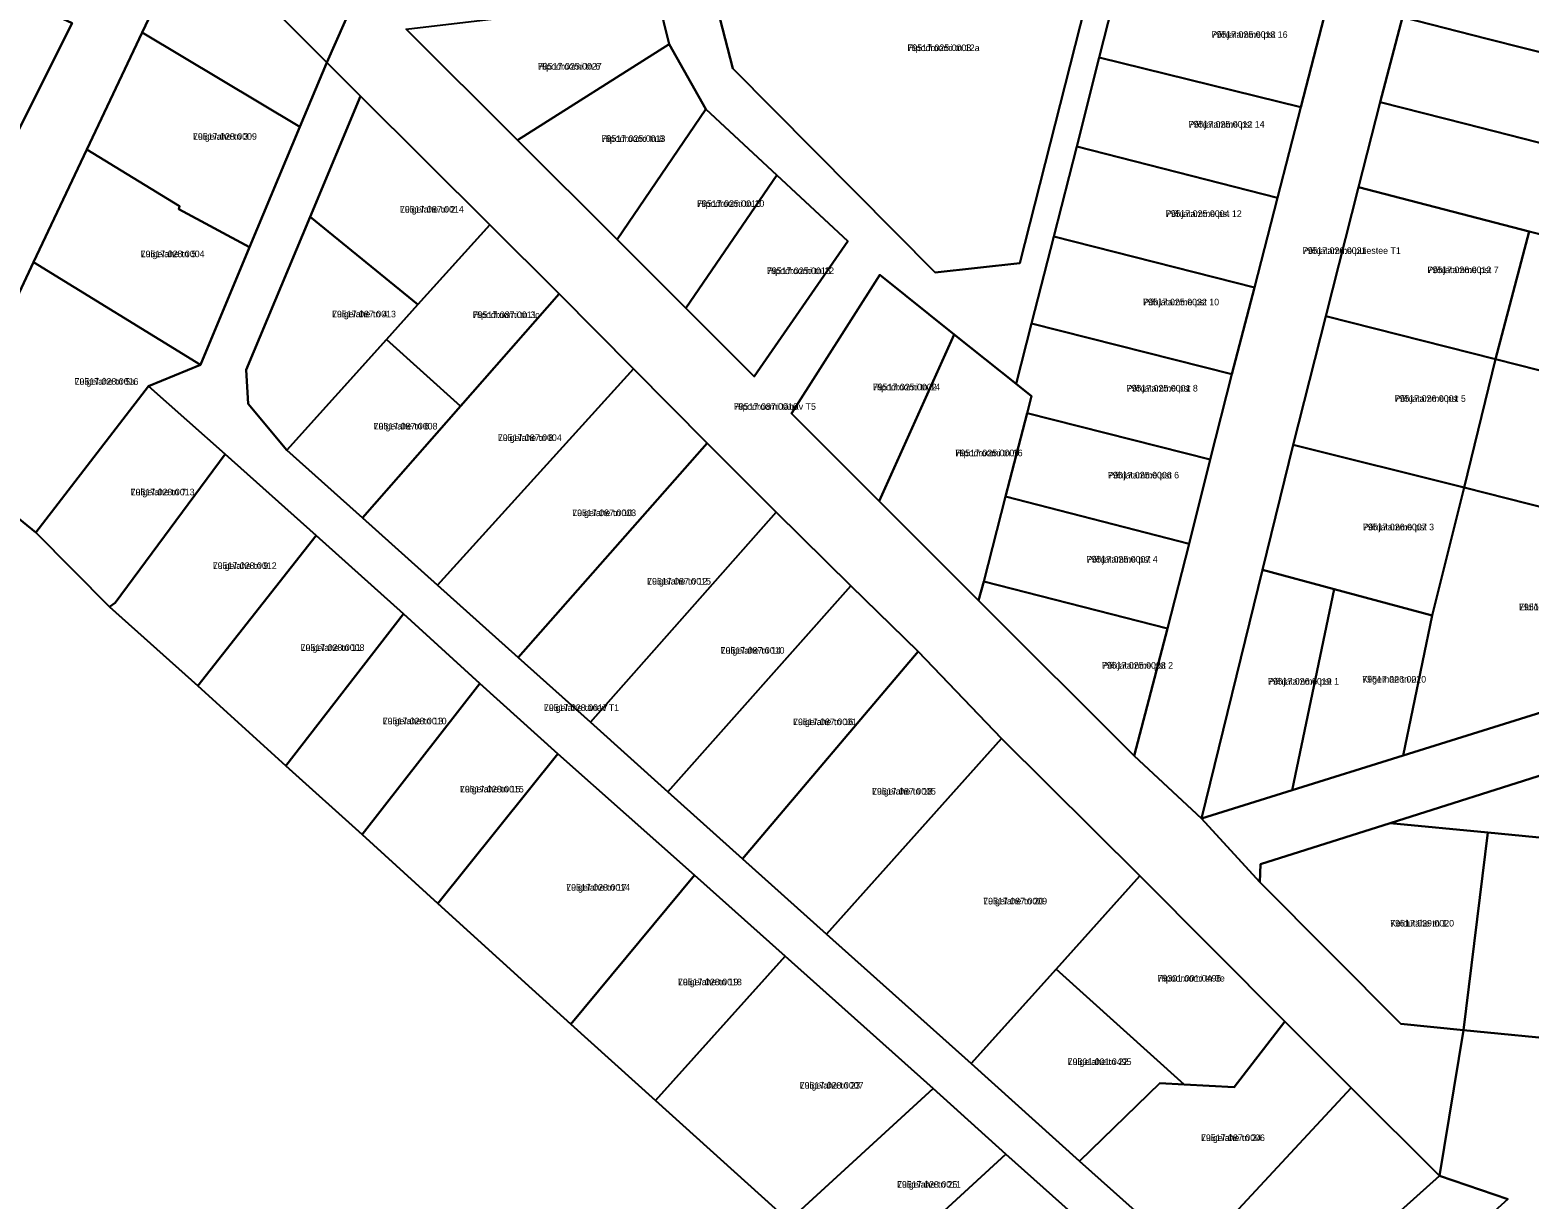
# Model space of a CAD drawing. Extents: x 643847 to 663718, y 6468443 to 6482775.
# Drawn here: x 662238 to 662578.6, y 6470520.3 to 6470785.9 of the extents above; entities that cross this region are included whole.
import ezdxf

# ---------------------------------------------------------------- set-up
doc = ezdxf.new("R2010")
doc.units = 0
for name, color, linetype in [('L_AADRESS', 7, 'Continuous'), ('PIIR', 7, 'Continuous'), ('TUNNUS', 7, 'Continuous')]:
    doc.layers.add(name, color=color, linetype=linetype)

msp = doc.modelspace()

# ---------------------------------------------------------------- linework, layer by layer
at = {"layer": 'PIIR'}
for points in [[(662098.52, 6470939.46), (662282.74, 6470826.34), (662313.29, 6470796.32), (662305.42, 6470778.51), (662274.79, 6470809.2), (662233.38, 6470835.56)], [(662485.92, 6470799.88), (662480.78, 6470779.63), (662475.64, 6470759.39), (662470.44, 6470738.94), (662465.42, 6470719.2), (662461.93, 6470705.47), (662447.84, 6470716.71), (662430.93, 6470730.21), (662410.86, 6470698.74), (662430.78, 6470678.83), (662453.35, 6470656.28), (662488.7, 6470620.95), (662503.98, 6470606.74), (662517.21, 6470592.3), (662549.23, 6470560.08), (662563.47, 6470558.68), (662558.01, 6470525.56), (662537.97, 6470545.52), (662522.89, 6470560.64), (662489.99, 6470593.68), (662458.56, 6470624.9), (662439.65, 6470644.65), (662424.39, 6470659.62), (662407.43, 6470676.36), (662391.73, 6470692.02), (662375, 6470708.92), (662358.11, 6470725.91), (662342.4, 6470741.57), (662313.06, 6470770.86), (662305.42, 6470778.51), (662313.29, 6470796.32)], [(662323.4, 6470786.06), (662348.69, 6470760.86), (662371.32, 6470738.25), (662386.88, 6470722.7), (662402.44, 6470707.15), (662423.69, 6470737.92), (662407.58, 6470752.89), (662391.46, 6470767.87), (662383.13, 6470782.65), (662380.61, 6470792.86)], [(662476.52, 6470515.32), (662459.57, 6470530.52), (662443.03, 6470545.37), (662409.46, 6470575.44), (662388.84, 6470593.9), (662357.83, 6470621.42), (662340.13, 6470637.41), (662322.77, 6470653.23), (662302.96, 6470671), (662282.34, 6470689.5), (662264.88, 6470704.99), (662276.69, 6470709.8), (662287.87, 6470736.52), (662299.3, 6470763.87), (662305.42, 6470778.51), (662313.06, 6470770.86), (662301.58, 6470743.42), (662287.07, 6470708.7), (662287.57, 6470700.93), (662296.3, 6470690.41), (662313.47, 6470675.01), (662330.5, 6470659.73), (662348.8, 6470643.32), (662365.23, 6470628.59), (662382.84, 6470612.78), (662399.79, 6470597.58), (662418.84, 6470580.5), (662451.65, 6470551.1), (662476.31, 6470528.92), (662501.54, 6470506.3)], [(662573.53, 6470520.23), (662558.01, 6470525.56), (662563.47, 6470558.68), (662588.35, 6470556.25), (662613.26, 6470553.81), (662638.14, 6470551.38), (662663.03, 6470548.95), (662687.91, 6470546.52), (662712.79, 6470544.09), (662737.67, 6470541.66), (662762.56, 6470539.23), (662770.52, 6470538.46), (662776.15, 6470537.91), (662797.63, 6470541.8), (662847.57, 6470537.26), (662867.14, 6470535.48), (662887.61, 6470533.62), (662907.23, 6470531.83), (662927.04, 6470530.23), (662947.25, 6470528.59), (662967.91, 6470526.51), (663008.02, 6470522.48), (663022.68, 6470496.98)]]:
    msp.add_lwpolyline(points, dxfattribs=at)
for points in [[(662517.81, 6470663.2), (662503.98, 6470606.74), (662488.7, 6470620.95), (662496.24, 6470649.89), (662501.19, 6470669.15), (662505.93, 6470688.29), (662510.85, 6470707.68), (662515.99, 6470727.4), (662521.23, 6470747.75), (662526.52, 6470768.3), (662531.81, 6470788.85), (662537.05, 6470809.18), (662547.75, 6470851.15), (662565.16, 6470846.73), (662554.12, 6470806.84), (662549.61, 6470788.8), (662544.58, 6470769.47), (662539.65, 6470750.18), (662532.2, 6470720.85), (662524.77, 6470691.61)], [(662021.65, 6470755.89), (662043.09, 6470765.12), (662073.67, 6470737.97), (662096.05, 6470718.09), (662118.51, 6470698.13), (662147.94, 6470672.01), (662178.5, 6470698.37), (662152.16, 6470724.49), (662159.93, 6470729.89), (662145.93, 6470752.11), (662165.69, 6470790.62), (662181.87, 6470822.66), (662213.13, 6470847.9), (662233.38, 6470835.56), (662274.79, 6470809.2), (662263.49, 6470785.33), (662250.89, 6470758.69), (662238.83, 6470733.15), (662219.56, 6470692.12), (662206.95, 6470673.75), (662155.19, 6470651.77), (662035.72, 6470647.42), (662033.98, 6470685.9), (662032.5, 6470718.86)], [(662462.72, 6470732.91), (662443.48, 6470730.76), (662397.59, 6470777.11), (662391.1, 6470802.41), (662398.67, 6470827.37), (662407.91, 6470832.06), (662483.32, 6470813.99)], [(662483.32, 6470813.99), (662407.91, 6470832.06), (662398.67, 6470827.37), (662391.1, 6470802.41), (662397.59, 6470777.11), (662443.48, 6470730.76), (662462.72, 6470732.91)], [(662583.55, 6470617.35), (662546.79, 6470605.71), (662517.36, 6470596.39), (662517.21, 6470592.3), (662503.98, 6470606.74), (662524.6, 6470613.19), (662549.76, 6470621.05), (662593.36, 6470634.68), (662608.53, 6470639.75), (662667.05, 6470683.34), (662671.43, 6470693), (662684.51, 6470721.86), (662697.81, 6470750.89), (662709.96, 6470777.75), (662722.51, 6470805.7), (662731.21, 6470818.33), (662734.66, 6470817.44), (662744.68, 6470814.63), (662736.55, 6470801.57), (662702.08, 6470721.62), (662687.81, 6470689.31), (662680.05, 6470677.53), (662622.96, 6470630.69)], [(662305.42, 6470778.51), (662299.3, 6470763.87), (662263.49, 6470785.33), (662274.79, 6470809.2)], [(662549.61, 6470788.8), (662554.12, 6470806.84), (662573.44, 6470802.1), (662579.96, 6470800.51), (662590.34, 6470798.09), (662585.62, 6470779.6), (662568.84, 6470783.86)], [(662247.59, 6470787.43), (662221.45, 6470799.51), (662195.96, 6470748.68), (662198.58, 6470747.47), (662194.02, 6470739.17), (662199.33, 6470736.22), (662204.1, 6470744.91), (662222.09, 6470736.59)], [(662221.45, 6470799.51), (662247.59, 6470787.43), (662222.09, 6470736.59), (662204.1, 6470744.91), (662198.58, 6470747.47), (662195.96, 6470748.68)], [(662526.52, 6470768.3), (662480.78, 6470779.63), (662485.92, 6470799.88), (662531.81, 6470788.85)], [(662348.69, 6470760.86), (662323.4, 6470786.06), (662380.61, 6470792.86), (662383.13, 6470782.65)], [(662622.21, 6470749.61), (662563.92, 6470764.52), (662544.58, 6470769.47), (662549.61, 6470788.8), (662568.84, 6470783.86), (662585.62, 6470779.6), (662627.16, 6470768.96)], [(662287.87, 6470736.52), (662271.77, 6470745.15), (662271.95, 6470745.86), (662250.89, 6470758.69), (662263.49, 6470785.33), (662299.3, 6470763.87)], [(662348.69, 6470760.86), (662383.13, 6470782.65), (662391.46, 6470767.87), (662371.32, 6470738.25)], [(662521.23, 6470747.75), (662475.64, 6470759.39), (662480.78, 6470779.63), (662526.52, 6470768.3)], [(662313.06, 6470770.86), (662342.4, 6470741.57), (662326.09, 6470723.47), (662301.58, 6470743.42)], [(662617.26, 6470730.21), (662578.34, 6470740.05), (662539.65, 6470750.18), (662544.58, 6470769.47), (662563.92, 6470764.52), (662622.21, 6470749.61)], [(662371.32, 6470738.25), (662391.46, 6470767.87), (662407.58, 6470752.89), (662386.88, 6470722.7)], [(662276.69, 6470709.8), (662238.83, 6470733.15), (662250.89, 6470758.69), (662271.95, 6470745.86), (662271.77, 6470745.15), (662287.87, 6470736.52)], [(662515.99, 6470727.4), (662470.44, 6470738.94), (662475.64, 6470759.39), (662521.23, 6470747.75)], [(662386.88, 6470722.7), (662407.58, 6470752.89), (662423.69, 6470737.92), (662402.44, 6470707.15)], [(662539.65, 6470750.18), (662578.34, 6470740.05), (662570.77, 6470711.08), (662532.2, 6470720.85)], [(662301.58, 6470743.42), (662326.09, 6470723.47), (662318.93, 6470715.52), (662296.3, 6470690.41), (662287.57, 6470700.93), (662287.07, 6470708.7)], [(662358.11, 6470725.91), (662335.75, 6470700.41), (662318.93, 6470715.52), (662326.09, 6470723.47), (662342.4, 6470741.57)], [(662515.99, 6470727.4), (662510.85, 6470707.68), (662465.42, 6470719.2), (662470.44, 6470738.94)], [(662609.8, 6470701.17), (662570.77, 6470711.08), (662578.34, 6470740.05), (662617.26, 6470730.21)], [(662276.69, 6470709.8), (662264.88, 6470704.99), (662239.36, 6470671.68), (662219.97, 6470687.43), (662219.56, 6470692.12), (662238.83, 6470733.15)], [(662410.86, 6470698.74), (662430.93, 6470730.21), (662447.84, 6470716.71), (662430.78, 6470678.83)], [(662313.47, 6470675.01), (662358.11, 6470725.91), (662375, 6470708.92), (662330.5, 6470659.73)], [(662505.93, 6470688.29), (662464.4, 6470698.83), (662465.39, 6470702.71), (662461.93, 6470705.47), (662465.42, 6470719.2), (662510.85, 6470707.68)], [(662524.77, 6470691.61), (662532.2, 6470720.85), (662570.77, 6470711.08), (662563.65, 6470681.95)], [(662296.3, 6470690.41), (662318.93, 6470715.52), (662335.75, 6470700.41), (662313.47, 6470675.01)], [(662447.84, 6470716.71), (662461.93, 6470705.47), (662465.39, 6470702.71), (662464.4, 6470698.83), (662459.51, 6470679.86), (662454.56, 6470660.61), (662453.35, 6470656.28), (662430.78, 6470678.83)], [(662602.38, 6470672.08), (662563.65, 6470681.95), (662570.77, 6470711.08), (662609.8, 6470701.17)], [(662330.5, 6470659.73), (662375, 6470708.92), (662391.73, 6470692.02), (662348.8, 6470643.32)], [(662282.34, 6470689.5), (662257.31, 6470655.77), (662256.04, 6470654.83), (662239.36, 6470671.68), (662264.88, 6470704.99)], [(662501.19, 6470669.15), (662459.51, 6470679.86), (662464.4, 6470698.83), (662505.93, 6470688.29)], [(662174.83, 6470515.01), (662206.95, 6470673.75), (662219.56, 6470692.12), (662219.97, 6470687.43), (662239.36, 6470671.68), (662256.04, 6470654.83), (662276.11, 6470636.89), (662296.05, 6470618.73), (662313.42, 6470603.08), (662330.63, 6470587.46), (662352.02, 6470567.97), (662360.77, 6470560.02), (662380.05, 6470542.66), (662410.27, 6470515.31), (662426.75, 6470500.34), (662436.62, 6470491.41), (662402.23, 6470452.22), (662399.41, 6470450.49), (662377.01, 6470424.81), (662377.09, 6470423.55), (662328.9, 6470381.26)], [(662365.23, 6470628.59), (662348.8, 6470643.32), (662391.73, 6470692.02), (662407.43, 6470676.36)], [(662524.77, 6470691.61), (662563.65, 6470681.95), (662556.35, 6470652.82), (662534.08, 6470658.82), (662517.81, 6470663.2)], [(662302.96, 6470671), (662276.11, 6470636.89), (662256.04, 6470654.83), (662257.31, 6470655.77), (662282.34, 6470689.5)], [(662594.93, 6470643.03), (662593.36, 6470634.68), (662549.76, 6470621.05), (662556.35, 6470652.82), (662563.65, 6470681.95), (662602.38, 6470672.08)], [(662496.24, 6470649.89), (662454.56, 6470660.61), (662459.51, 6470679.86), (662501.19, 6470669.15)], [(662365.23, 6470628.59), (662407.43, 6470676.36), (662424.39, 6470659.62), (662382.84, 6470612.78)], [(662322.77, 6470653.23), (662296.05, 6470618.73), (662276.11, 6470636.89), (662302.96, 6470671)], [(662517.81, 6470663.2), (662534.08, 6470658.82), (662524.6, 6470613.19), (662503.98, 6470606.74)], [(662382.84, 6470612.78), (662424.39, 6470659.62), (662439.65, 6470644.65), (662399.79, 6470597.58)], [(662488.7, 6470620.95), (662453.35, 6470656.28), (662454.56, 6470660.61), (662496.24, 6470649.89)], [(662534.08, 6470658.82), (662556.35, 6470652.82), (662549.76, 6470621.05), (662524.6, 6470613.19)], [(662340.13, 6470637.41), (662313.42, 6470603.08), (662296.05, 6470618.73), (662322.77, 6470653.23)], [(662399.79, 6470597.58), (662439.65, 6470644.65), (662458.56, 6470624.9), (662418.84, 6470580.5)], [(662357.83, 6470621.42), (662330.63, 6470587.46), (662313.42, 6470603.08), (662340.13, 6470637.41)], [(662451.65, 6470551.1), (662418.84, 6470580.5), (662458.56, 6470624.9), (662489.99, 6470593.68), (662470.96, 6470572.55)], [(662388.84, 6470593.9), (662360.77, 6470560.02), (662352.02, 6470567.97), (662330.63, 6470587.46), (662357.83, 6470621.42)], [(662546.79, 6470605.71), (662583.55, 6470617.35), (662660.4, 6470609.27), (662699.98, 6470605.11), (662729.26, 6470602.03), (662759.56, 6470598.84), (662809.46, 6470593.46), (662825.58, 6470591.74), (662812.94, 6470579.64), (662766.56, 6470584.18), (662742.92, 6470586.5), (662718.04, 6470588.93), (662693.16, 6470591.36), (662668.28, 6470593.79), (662643.4, 6470596.22), (662618.82, 6470598.66), (662593.91, 6470601.1), (662569.03, 6470603.53)], [(662569.03, 6470603.53), (662563.47, 6470558.68), (662549.23, 6470560.08), (662517.21, 6470592.3), (662517.36, 6470596.39), (662546.79, 6470605.71)], [(662593.91, 6470601.1), (662588.35, 6470556.25), (662563.47, 6470558.68), (662569.03, 6470603.53)], [(662388.84, 6470593.9), (662409.46, 6470575.44), (662380.05, 6470542.66), (662360.77, 6470560.02)], [(662470.96, 6470572.55), (662489.99, 6470593.68), (662522.89, 6470560.64), (662511.4, 6470545.72), (662500.04, 6470546.31)], [(662443.03, 6470545.37), (662410.27, 6470515.31), (662380.05, 6470542.66), (662409.46, 6470575.44)], [(662451.65, 6470551.1), (662470.96, 6470572.55), (662500.04, 6470546.31), (662494.5, 6470546.64), (662476.31, 6470528.92)], [(662501.54, 6470506.3), (662476.31, 6470528.92), (662494.5, 6470546.64), (662500.04, 6470546.31), (662511.4, 6470545.72), (662522.89, 6470560.64), (662537.97, 6470545.52)], [(662459.57, 6470530.52), (662426.75, 6470500.34), (662410.27, 6470515.31), (662443.03, 6470545.37)], [(662501.54, 6470506.3), (662537.97, 6470545.52), (662558.01, 6470525.56), (662519.08, 6470490.57)], [(662476.52, 6470515.32), (662443.72, 6470484.97), (662436.62, 6470491.41), (662426.75, 6470500.34), (662459.57, 6470530.52)], [(662444.95, 6470413.34), (662478.31, 6470453.94), (662511.6, 6470483.85), (662519.08, 6470490.57), (662558.01, 6470525.56), (662573.53, 6470520.23), (662528.19, 6470479.46), (662523.61, 6470475.39), (662502.39, 6470456.32), (662489.08, 6470443.96), (662481.77, 6470441.55), (662418.07, 6470366.84), (662411.66, 6470358.98), (662398.92, 6470345.89), (662380.5, 6470323.62), (662372.99, 6470328.24), (662392.36, 6470351.77), (662405.25, 6470365.07), (662421.26, 6470384.58)]]:
    msp.add_lwpolyline(points, close=True, dxfattribs=at)

# ---------------------------------------------------------------- texts
at = {"layer": 'L_AADRESS'}
for s, p in [('Põhjatamme pst 16', (662506.25, 6470784.09)), ('Hipodroomi tn 12a', (662437.21, 6470781.07)), ('Hipodroomi tn 6', (662353.31, 6470776.86)), ('Põhjatamme pst 14', (662501.03, 6470763.69)), ('Luigelahe tn 3', (662275.01, 6470760.92)), ('Hipodroomi tn 8', (662367.76, 6470760.45)), ('Luigelahe tn 2', (662321.99, 6470744.38)), ('Hipodroomi tn 10', (662389.45, 6470745.68)), ('Põhjatamme pst 12', (662495.84, 6470743.4)), ('Luigelahe tn 5', (662263.13, 6470734.25)), ('Põhjatamme puiestee T1', (662526.93, 6470735)), ('Hipodroomi tn 12', (662405.29, 6470730.41)), ('Põhjatamme pst 7', (662555.28, 6470730.63)), ('Põhjatamme pst 10', (662490.69, 6470723.31)), ('Luigelahe tn 4', (662306.58, 6470720.58)), ('Hipodroomi tn 3c', (662338.52, 6470720.42)), ('Luigelahe tn 5a', (662248.12, 6470705.27)), ('Hipodroomi tn 14', (662429.35, 6470704)), ('Põhjatamme pst 8', (662486.97, 6470703.74)), ('Hipodroomi tänav T5', (662397.82, 6470699.58)), ('Põhjatamme pst 5', (662547.83, 6470701.4)), ('Luigelahe tn 6', (662316.02, 6470695.11)), ('Luigelahe tn 8', (662344.23, 6470692.5)), ('Hipodroomi tn 16', (662448.09, 6470689.03)), ('Põhjatamme pst 6', (662482.72, 6470683.99)), ('Luigelahe tn 7', (662260.85, 6470680.14)), ('Luigelahe tn 10', (662361.11, 6470675.43)), ('Põhjatamme pst 3', (662540.61, 6470672.21)), ('Põhjatamme pst 4', (662477.87, 6470664.88)), ('Luigelahe tn 9', (662279.5, 6470663.43)), ('Luigelahe tn 12', (662378.11, 6470659.88)), ('Elulõnga tn 4', (662576.07, 6470654.03)), ('Luigelahe tn 11', (662299.44, 6470644.82)), ('Luigelahe tn 14', (662394.81, 6470644.17)), ('Põhjatamme pst 2', (662481.36, 6470640.78)), ('Kiigemäe tn 2', (662540.48, 6470637.62)), ('Põhjatamme pst 1', (662519.03, 6470637.16)), ('Luigelahe tänav T1', (662354.68, 6470631.18)), ('Luigelahe tn 13', (662318.09, 6470628.13)), ('Luigelahe tn 16', (662411.25, 6470627.95)), ('Luigelahe tn 15', (662335.62, 6470612.66)), ('Luigelahe tn 18', (662429.18, 6470612.17)), ('Luigelahe tn 17', (662359.74, 6470590.34)), ('Luigelahe tn 20', (662454.42, 6470587.22)), ('Koidutähe tn 1', (662546.82, 6470582.2)), ('Hipodroomi tn 3e', (662493.99, 6470569.7)), ('Luigelahe tn 19', (662385.12, 6470568.85)), ('Luigelahe tn 22', (662473.6, 6470550.74)), ('Luigelahe tn 23', (662412.76, 6470545.38)), ('Luigelahe tn 24', (662503.88, 6470533.47)), ('Luigelahe tn 25', (662434.86, 6470522.86))]:
    msp.add_text(s, height=1.5, dxfattribs=at).set_placement(p)
at = {"layer": 'TUNNUS'}
for s, p in [('79517:025:0018', (662506.25, 6470784.09)), ('79517:025:0003', (662437.21, 6470781.07)), ('79517:025:0027', (662353.31, 6470776.86)), ('79517:025:0012', (662501.03, 6470763.69)), ('79517:028:0009', (662275.01, 6470760.92)), ('79517:025:0013', (662367.76, 6470760.45)), ('79517:087:0014', (662321.99, 6470744.38)), ('79517:025:0016', (662389.45, 6470745.68)), ('79517:025:0004', (662495.84, 6470743.4)), ('79517:028:0004', (662263.13, 6470734.25)), ('79517:026:0021', (662526.93, 6470735)), ('79517:025:0015', (662405.29, 6470730.41)), ('79517:026:0012', (662555.28, 6470730.63)), ('79517:025:0032', (662490.69, 6470723.31)), ('79517:087:0013', (662306.58, 6470720.58)), ('79517:087:0011', (662338.52, 6470720.42)), ('79517:028:0016', (662248.12, 6470705.27)), ('79517:025:0002', (662429.35, 6470704)), ('79517:025:0001', (662486.97, 6470703.74)), ('79517:087:0016', (662397.82, 6470699.58)), ('79517:026:0001', (662547.83, 6470701.4)), ('79517:087:0008', (662316.02, 6470695.11)), ('79517:087:0004', (662344.23, 6470692.5)), ('79517:025:0009', (662448.09, 6470689.03)), ('79517:025:0006', (662482.72, 6470683.99)), ('79517:028:0013', (662260.85, 6470680.14)), ('79517:087:0003', (662361.11, 6470675.43)), ('79517:026:0007', (662540.61, 6470672.21)), ('79517:028:0012', (662279.5, 6470663.43)), ('79517:025:0007', (662477.87, 6470664.88)), ('79517:087:0015', (662378.11, 6470659.88)), ('79517:026:0010', (662576.07, 6470654.03)), ('79517:028:0008', (662299.44, 6470644.82)), ('79517:087:0010', (662394.81, 6470644.17)), ('79517:025:0008', (662481.36, 6470640.78)), ('79517:026:0019', (662519.03, 6470637.16)), ('79517:026:0020', (662540.48, 6470637.62)), ('79517:028:0017', (662354.68, 6470631.18)), ('79517:028:0010', (662318.09, 6470628.13)), ('79517:087:0001', (662411.25, 6470627.95)), ('79517:028:0015', (662335.62, 6470612.66)), ('79517:087:0005', (662429.18, 6470612.17)), ('79517:028:0014', (662359.74, 6470590.34)), ('79517:087:0009', (662454.42, 6470587.22)), ('79517:029:0020', (662546.82, 6470582.2)), ('79301:001:0496', (662493.99, 6470569.7)), ('79517:028:0018', (662385.12, 6470568.85)), ('79301:001:0495', (662473.6, 6470550.74)), ('79517:028:0007', (662412.76, 6470545.38)), ('79517:087:0006', (662503.88, 6470533.47)), ('79517:028:0011', (662434.86, 6470522.86))]:
    msp.add_text(s, height=1.5, dxfattribs=at).set_placement(p)

doc.saveas('drawing.dxf')
